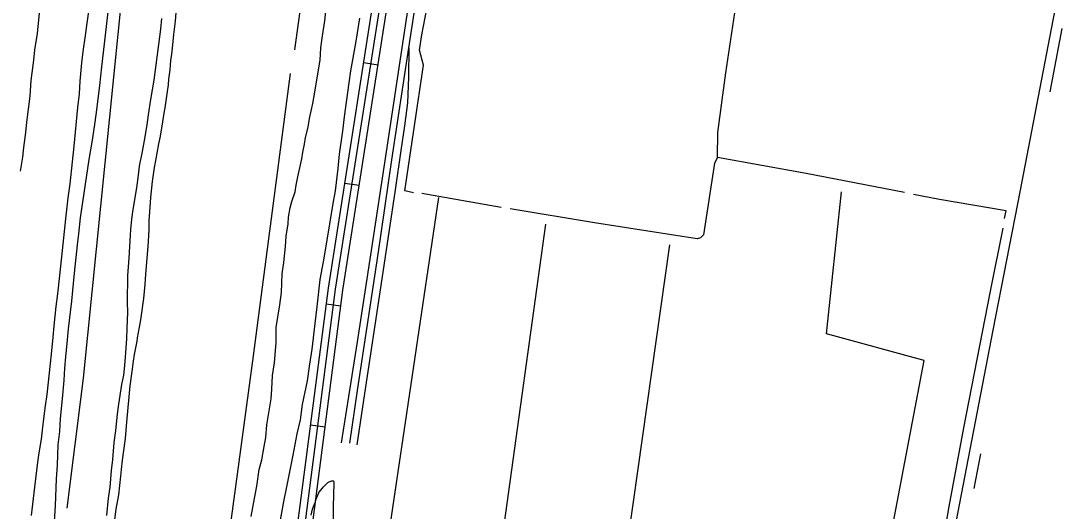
# Model space of a CAD drawing. Extents: x 3355677 to 3393573, y 612928 to 638357.
# Drawn here: x 3361105 to 3363227, y 627474 to 628478 of the extents above; entities that cross this region are included whole.
import ezdxf

# ---------------------------------------------------------------- set-up
doc = ezdxf.new("R2010")
doc.units = 0
for name, color, linetype in [('V-RAIL-TRAK', 7, 'Continuous'), ('V-ROAD-CNTR', 7, 'Continuous'), ('V-SITE-VEGE', 7, 'Continuous'), ('V-TOPO-SHOR', 7, 'Continuous')]:
    doc.layers.add(name, color=color, linetype=linetype)

msp = doc.modelspace()

# ---------------------------------------------------------------- linework, layer by layer
at = {"layer": 'V-RAIL-TRAK'}
for points in [[(3361941.5, 630240.1), (3362001.6, 630155.4), (3362022.6, 630123), (3362048.9, 630070.2), (3362072.8, 629980.1), (3362084.1, 629903), (3362088.6, 629849.1), (3362084, 629778.2), (3362075.9, 629709.9), (3362059.8, 629594.5), (3362029.3, 629409.4), (3362013.4, 629300.8), (3362003.3, 629226.8), (3361990.4, 629135.6), (3361962, 628943), (3361939.6, 628802.2), (3361912.7, 628604.6), (3361883.3, 628409.2), (3361853.6, 628209.9), (3361822.6, 628008.1), (3361794.3, 627820.7), (3361761.5, 627614.2)], [(3361778.8, 627613.3), (3361794.6, 627721.3), (3361836.9, 628000.4), (3361865, 628193.6), (3361899.8, 628422.8), (3361909.2, 628485), (3361917.9, 628542.2), (3361936.6, 628663.8), (3361945.8, 628732.5), (3361949.6, 628816.4), (3361962, 628943)], [(3361899.8, 628422.8), (3361899, 628363.1), (3361897.3, 628310.4), (3361891.2, 628263.3), (3361883.4, 628212.6), (3361871.8, 628132), (3361844.7, 627949.6), (3361807.3, 627701.1), (3361793.4, 627610.1)]]:
    msp.add_lwpolyline(points, dxfattribs=at)
at = {"layer": 'V-ROAD-CNTR'}
for p, q in [((3361807.3, 628393), (3361836.9, 628388.3)), ((3361768.7, 628146), (3361798.3, 628141.3)), ((3361730.9, 627898.4), (3361760.7, 627894.6)), ((3361698.7, 627650.5), (3361728.5, 627646.7))]:
    msp.add_line(p, q, dxfattribs=at)
for points in [[(3361333.1, 625137.1), (3361331.1, 625193.7), (3361343.9, 625263.1), (3361380.7, 625335.9), (3361396.9, 625375.4), (3361413.2, 625431.3), (3361472, 625874.4), (3361552.4, 626420.2), (3361626.5, 626944.1), (3361690.7, 627356), (3361764.8, 627926.7), (3361857.7, 628521.4), (3361932.7, 629031.3), (3361989.5, 629447.1), (3362043.4, 629781.8), (3362046.3, 629849.5), (3362026.4, 629885.3), (3362010.6, 629880.9)], [(3361303.1, 625136), (3361301, 625196), (3361315.2, 625272.8), (3361353.4, 625348.4), (3361368.5, 625385.3), (3361383.8, 625437.6), (3361442.3, 625878.6), (3361522.7, 626424.5), (3361596.8, 626948.5), (3361661, 627360.2), (3361735.1, 627930.9), (3361828, 628525.9), (3361903, 629035.5), (3361959.8, 629451.5), (3362013.5, 629784.8), (3362016, 629842.3), (3362011.6, 629850.1), (3362007.2, 629848.9), (3361989.5, 629843)], [(3361318.1, 625136.5), (3361316.1, 625194.9), (3361329.5, 625267.9), (3361367, 625342.1), (3361382.7, 625380.4), (3361398.5, 625434.5), (3361457.1, 625876.5), (3361537.6, 626422.4), (3361611.7, 626946.3), (3361675.9, 627358.1), (3361750, 627928.8), (3361842.9, 628523.6), (3361917.8, 629033.4), (3361974.6, 629449.3), (3362028.5, 629783.3), (3362031.1, 629845.9), (3362019, 629867.7), (3362002.8, 629863.2), (3361984.7, 629857.2)], [(3362903.4, 626841.7), (3362943.2, 627050.1), (3362984.4, 627266.8), (3363031, 627507.9), (3363095.6, 627844.6), (3363151.9, 628131.5), (3363218.9, 628479.6), (3363261, 628693), (3363290.5, 628881.8), (3363093.5, 629007.4)]]:
    msp.add_lwpolyline(points, dxfattribs=at)
at = {"layer": 'V-SITE-VEGE'}
for p, q in [((3361144.5, 628507.6), (3361139, 628452.5)), ((3361240.5, 628468.9), (3361245.2, 628502)), ((3361283.8, 628496.8), (3361280.6, 628466.9)), ((3361423.2, 628495), (3361421.4, 628477.3)), ((3361392.5, 628461.1), (3361394.3, 628482.8)), ((3361421.4, 628477.3), (3361420.1, 628466.3)), ((3361139, 628452.5), (3361133.9, 628419.1)), ((3361237.9, 628448.1), (3361240.5, 628468.9)), ((3361280.6, 628466.9), (3361270.6, 628383.9)), ((3361378.6, 628356.5), (3361392.5, 628461.1)), ((3361417.9, 628450.2), (3361415.6, 628422.2)), ((3361420.1, 628466.3), (3361417.9, 628450.2)), ((3361233.1, 628415.1), (3361237.9, 628448.1)), ((3361133.9, 628419.1), (3361131.7, 628397.8)), ((3361230.5, 628391.9), (3361233.1, 628415.1)), ((3361413.9, 628410.1), (3361412.1, 628396.7)), ((3361415.6, 628422.2), (3361413.9, 628410.1)), ((3361131.7, 628397.8), (3361126.4, 628355.7)), ((3361226.9, 628354.9), (3361230.5, 628391.9)), ((3361412.1, 628396.7), (3361410.3, 628377.8)), ((3361270.6, 628383.9), (3361266.9, 628345.7)), ((3361410.3, 628377.8), (3361407.7, 628358.9)), ((3361126.4, 628355.7), (3361124, 628323.8)), ((3361225.4, 628328.9), (3361226.9, 628354.9)), ((3361266.9, 628345.7), (3361260.8, 628295.7)), ((3361371.8, 628316.8), (3361378.6, 628356.5)), ((3361407.2, 628347.1), (3361405.1, 628333.7)), ((3361407.7, 628358.9), (3361407.2, 628347.1)), ((3361124, 628323.8), (3361117.5, 628270.7)), ((3361222.6, 628300.6), (3361225.4, 628328.9)), ((3361405.1, 628333.7), (3361400.3, 628300.3)), ((3361367, 628285.8), (3361371.8, 628316.8)), ((3361214.6, 628221.5), (3361222.6, 628300.6)), ((3361260.8, 628295.7), (3361257.3, 628270.6)), ((3361364.4, 628264.9), (3361367, 628285.8)), ((3361398.6, 628288.9), (3361395.6, 628271.6)), ((3361400.3, 628300.3), (3361398.6, 628288.9)), ((3361117.5, 628270.7), (3361115.2, 628249.5)), ((3361257.3, 628270.6), (3361251.4, 628234)), ((3361358.9, 628233.1), (3361364.4, 628264.9)), ((3361395.6, 628271.6), (3361393.9, 628258.6)), ((3361115.2, 628249.5), (3361111.3, 628218.8)), ((3361390.1, 628238.6), (3361387.6, 628226)), ((3361393.9, 628258.6), (3361390.1, 628238.6)), ((3361111.3, 628218.8), (3361109.1, 628198.7)), ((3361211.4, 628189.6), (3361214.6, 628221.5)), ((3361251.4, 628234), (3361248.4, 628214)), ((3361354.7, 628210.7), (3361358.9, 628233.1)), ((3361387.6, 628226), (3361384.2, 628207.1)), ((3361109.1, 628198.7), (3361104, 628170.5)), ((3361248.4, 628214), (3361245, 628194.3)), ((3361348.8, 628180.4), (3361354.7, 628210.7)), ((3361381.7, 628195.4), (3361378.7, 628178.1)), ((3361384.2, 628207.1), (3361381.7, 628195.4)), ((3361206.5, 628144), (3361211.4, 628189.6)), ((3361245, 628194.3), (3361227.3, 628074.4)), ((3361346.6, 628161.9), (3361348.8, 628180.4)), ((3361378.7, 628178.1), (3361374.4, 628149.4)), ((3361343.1, 628136.4), (3361346.6, 628161.9)), ((3361202.6, 628115.6), (3361206.5, 628144)), ((3361335.5, 628091.9), (3361343.1, 628136.4)), ((3361374.4, 628149.4), (3361371.2, 628116.3)), ((3361197.7, 628072.8), (3361202.6, 628115.6)), ((3361371.2, 628116.3), (3361369.3, 628086.8)), ((3361332.5, 628071.9), (3361335.5, 628091.9)), ((3361195.1, 628046.4), (3361197.7, 628072.8)), ((3361227.3, 628074.4), (3361223.4, 628042.1)), ((3361330.6, 628050.6), (3361332.5, 628071.9)), ((3361367.9, 628069.1), (3361367.3, 628049.8)), ((3361369.3, 628086.8), (3361367.9, 628069.1)), ((3361328.6, 628016), (3361330.6, 628050.6)), ((3361367.3, 628049.8), (3361365.7, 628016.3)), ((3361190.6, 628007.5), (3361195.1, 628046.4)), ((3361223.4, 628042.1), (3361221.1, 628019.3)), ((3361185.7, 627956.7), (3361190.6, 628007.5)), ((3361221.1, 628019.3), (3361214.5, 627961.5)), ((3361327.1, 627992.4), (3361328.6, 628016)), ((3361365.7, 628016.3), (3361361, 627959.6)), ((3361324.7, 627956.9), (3361327.1, 627992.4)), ((3361181.7, 627919.3), (3361185.7, 627956.7)), ((3361214.5, 627961.5), (3361211.3, 627926)), ((3361324.1, 627901.8), (3361324.7, 627956.9)), ((3361361, 627959.6), (3361359.6, 627938.4)), ((3361178.2, 627893.4), (3361181.7, 627919.3)), ((3361211.3, 627926), (3361209.4, 627904)), ((3361359.6, 627938.4), (3361356.5, 627909.7)), ((3361209.4, 627904), (3361206.4, 627881.2)), ((3361324.6, 627880.9), (3361324.1, 627901.8)), ((3361356.5, 627909.7), (3361350.4, 627866)), ((3361173.7, 627853.6), (3361178.2, 627893.4)), ((3361206.4, 627881.2), (3361202.8, 627847.4)), ((3361323.4, 627848.6), (3361324.6, 627880.9)), ((3361350.4, 627866), (3361347.8, 627850.7)), ((3361171.9, 627830.4), (3361173.7, 627853.6)), ((3361202.8, 627847.4), (3361200.2, 627824.5)), ((3361322.3, 627827.8), (3361323.4, 627848.6)), ((3361347.8, 627850.7), (3361343.6, 627828.7)), ((3361168.7, 627795.8), (3361171.9, 627830.4)), ((3361200.2, 627824.5), (3361197, 627789.9)), ((3361320.8, 627798.2), (3361322.3, 627827.8)), ((3361342.8, 627822.4), (3361337.3, 627794.9)), ((3361343.6, 627828.7), (3361342.8, 627822.4)), ((3361159.4, 627712.8), (3361168.7, 627795.8)), ((3361319.4, 627780.5), (3361320.8, 627798.2)), ((3361337.3, 627794.9), (3361335.5, 627781.1)), ((3361197, 627789.9), (3361195.1, 627766.7)), ((3361317.6, 627765.6), (3361319.4, 627780.5)), ((3361335.5, 627781.1), (3361332.5, 627759.9)), ((3361195.1, 627766.7), (3361193.6, 627741.9)), ((3361312.5, 627733.3), (3361316.3, 627752.6)), ((3361316.3, 627752.6), (3361317.6, 627765.6)), ((3361332.5, 627759.9), (3361328.6, 627730.4)), ((3361193.6, 627741.9), (3361190.4, 627704.1)), ((3361306.1, 627693.2), (3361312.5, 627733.3)), ((3361328.6, 627730.4), (3361322.2, 627656.4)), ((3361156, 627689.6), (3361159.4, 627712.8)), ((3361153.7, 627668.3), (3361156, 627689.6)), ((3361190.4, 627704.1), (3361186.4, 627664)), ((3361303.5, 627672.8), (3361306.1, 627693.2)), ((3361149.8, 627639.6), (3361153.7, 627668.3)), ((3361299.9, 627639.3), (3361303.5, 627672.8)), ((3361186.4, 627664), (3361184.5, 627637.2)), ((3361322.2, 627656.4), (3361319, 627622.5)), ((3361147.6, 627621.1), (3361149.8, 627639.6)), ((3361184.5, 627637.2), (3361181.7, 627609.7)), ((3361296.8, 627614.9), (3361299.9, 627639.3)), ((3361319, 627622.5), (3361312.9, 627578.1)), ((3361143.3, 627593.2), (3361147.6, 627621.1)), ((3361181.7, 627609.7), (3361179.7, 627568.3)), ((3361293.7, 627579.9), (3361296.8, 627614.9)), ((3361140.7, 627574.3), (3361143.3, 627593.2)), ((3361291.4, 627557.1), (3361293.7, 627579.9)), ((3361134.6, 627522.8), (3361140.7, 627574.3)), ((3361179.7, 627568.3), (3361178.1, 627540.4)), ((3361310.7, 627559.2), (3361309.8, 627545.8)), ((3361312.9, 627578.1), (3361310.7, 627559.2)), ((3361178.1, 627540.4), (3361175.9, 627484.9)), ((3361288.2, 627522.9), (3361291.4, 627557.1)), ((3361309.8, 627545.8), (3361305.4, 627507.7)), ((3361130.2, 627488.2), (3361134.6, 627522.8)), ((3361285.2, 627500.8), (3361288.2, 627522.9)), ((3361282, 627465), (3361285.2, 627500.8)), ((3361305.4, 627507.7), (3361300.3, 627477.8)), ((3361127.6, 627465), (3361130.2, 627488.2)), ((3361175.9, 627484.9), (3361172.5, 627432.5)), ((3361300.3, 627477.8), (3361297.2, 627456.6))]:
    msp.add_line(p, q, dxfattribs=at)
for points in [[(3361609.2, 627650.9), (3361618.3, 627703.8), (3361619.7, 627723.9), (3361621.1, 627751.5), (3361624.6, 627777.9), (3361628.3, 627819.2), (3361628.6, 627849.9), (3361635.6, 627896.4), (3361639.1, 627921.8), (3361640.6, 627959.9), (3361644.1, 627983.2), (3361647.7, 628016), (3361649, 628037.2), (3361652.5, 628062.6), (3361653.7, 628076.3), (3361657.1, 628095.3), (3361660.5, 628108), (3361667.1, 628128.1), (3361669.3, 628141.8), (3361672.7, 628158.7), (3361680.6, 628195.7), (3361682.9, 628209.4), (3361686.3, 628225.3), (3361688.6, 628239), (3361694.1, 628260.2), (3361696.5, 628278.1), (3361703.2, 628308.8), (3361707.7, 628332), (3361711.2, 628357.4), (3361718.1, 628397.6), (3361719.5, 628423), (3361722.9, 628447.3), (3361727.6, 628478), (3361729.9, 628498.1)], [(3361798.6, 628483.5), (3361794, 628453.9), (3361790.6, 628432.7), (3361780.3, 628375.6), (3361776.8, 628351.3), (3361767.5, 628281.5), (3361764, 628251.9), (3361757, 628205.3), (3361754.5, 628175.7), (3361748.7, 628130.2), (3361744.1, 628103.8), (3361732.6, 628032.9), (3361724.6, 627984.3), (3361717.8, 627948.4), (3361711.8, 627892.3), (3361707.1, 627858.4), (3361701.2, 627805.5), (3361696.6, 627774.9), (3361691.9, 627741), (3361681.8, 627692.4), (3361677.1, 627660.7), (3361670.4, 627632.2), (3361662.5, 627588.8), (3361648.9, 627520.1), (3361643.3, 627493.7), (3361635.3, 627448.3)], [(3361577.2, 627462.8), (3361584, 627499.8), (3361588.6, 627525.1), (3361593.2, 627559), (3361598.8, 627579), (3361603.4, 627606.5), (3361606.8, 627624.5), (3361609.2, 627650.9)], [(3361700.1, 627465.5), (3361702.4, 627478.2), (3361704.6, 627483.4), (3361709, 627492.9), (3361710.1, 627498.2), (3361713.4, 627506.6), (3361715.5, 627511.9), (3361723.1, 627521.3), (3361724.2, 627523.4), (3361733.8, 627532.9), (3361741.3, 627535.9), (3361745.5, 627535.9), (3361746.5, 627532.7), (3361746.4, 627523.2), (3361745.3, 627515.8), (3361743.8, 627396.1)]]:
    msp.add_lwpolyline(points, dxfattribs=at)
at = {"layer": 'V-TOPO-SHOR'}
for p, q in [((3363212.5, 628332.5), (3363237, 628462.8)), ((3361827.9, 627219.4), (3361961.2, 628116.1)), ((3362088.7, 628096.2), (3361926.3, 628124.5)), ((3362179.3, 628061.5), (3362052.1, 627140.6)), ((3362433.7, 628019.1), (3362300.5, 627080.1)), ((3363056.7, 627520.7), (3363070.9, 627591.3))]:
    msp.add_line(p, q, dxfattribs=at)
for points in [[(3361666.6, 628419), (3361706, 628706.8), (3361802.9, 629373.2)], [(3361909.4, 628126), (3361891.3, 628130.1), (3361911.3, 628263.3), (3361929.5, 628387.1), (3361921.9, 628418), (3361926.4, 628449.2), (3361940.1, 628520.6), (3361957.9, 628576.4), (3361997.9, 628653.9), (3362035.9, 628706), (3362081, 628759.7), (3362141.8, 628809.8), (3362186.4, 628843.3), (3362198.3, 628852.2), (3362227.3, 628870.8), (3362255.3, 628898.9), (3362297.9, 628941.3), (3362326.1, 628971), (3362350.2, 629010.3)], [(3361339.4, 628803.7), (3361233.4, 627746.5), (3361200.1, 627479.9)], [(3362531.6, 628198.1), (3362532.5, 628249.2), (3362548.5, 628371.8), (3362573.4, 628536.1), (3362585.7, 628615.6)], [(3361342.5, 625995.6), (3361448.5, 626807.4), (3361581.8, 627791.9), (3361657.5, 628370.5)], [(3362914.2, 628126.5), (3362713.1, 628165.2), (3362531.6, 628198.1), (3362525.2, 628186.9), (3362502.9, 628040.2), (3362496.7, 628033.8), (3362490, 628032), (3362280.1, 628064.7), (3362106.9, 628093.4)], [(3362797.3, 626952.8), (3362954.8, 627782.8), (3362754.8, 627837.4), (3362785.1, 628128.2)], [(3363119.1, 628073), (3363122.8, 628088.8), (3362986.3, 628112.4), (3362932.8, 628122.7)], [(3362905.7, 626934.7), (3362943.1, 627134.2), (3362979.2, 627328.4), (3363005.8, 627483.4), (3363035.9, 627644.5), (3363090.3, 627924.8), (3363116.2, 628053.2)]]:
    msp.add_lwpolyline(points, dxfattribs=at)

doc.saveas('drawing.dxf')
